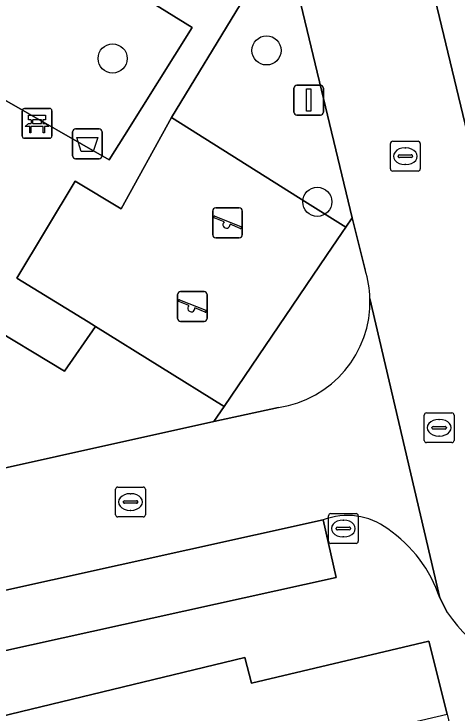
# Model space of a CAD drawing. Extents: x 157793 to 159380, y 380877 to 382313.
# Drawn here: x 158749.87 to 158764.74, y 381236.88 to 381260.34 of the extents above; entities that cross this region are included whole.
import ezdxf

# ---------------------------------------------------------------- set-up
doc = ezdxf.new("R2010")
doc.units = 0
for name, color, linetype in [('IMGEO_Afvalbak', 7, 'Continuous'), ('IMGEO_Bank', 7, 'Continuous'), ('IMGEO_Boom', 7, 'Continuous'), ('IMGEO_Erf', 7, 'Continuous'), ('IMGEO_Groenvoorziening', 7, 'Continuous'), ('IMGEO_Kolk', 7, 'Continuous'), ('IMGEO_Lichtmast', 7, 'Continuous'), ('IMGEO_Parkeervlak_open', 7, 'Continuous'), ('IMGEO_Rijbaan_lokaal_open', 7, 'Continuous'), ('IMGEO_Rioolput', 7, 'Continuous'), ('IMGEO_Speelvoorziening', 7, 'Continuous'), ('IMGEO_Terreindeel_zand', 7, 'Continuous'), ('IMGEO_Voetpad_open', 7, 'Continuous')]:
    doc.layers.add(name, color=color, linetype=linetype)

msp = doc.modelspace()

# ---------------------------------------------------------------- linework, layer by layer
at = {"layer": 'IMGEO_Afvalbak'}
for p, q in [((158751.832, 381255.58), (158751.832, 381256.38)), ((158751.832, 381256.38), (158751.832, 381255.58)), ((158751.932, 381256.48), (158752.722, 381256.48)), ((158752.722, 381256.48), (158751.932, 381256.48)), ((158752.822, 381256.38), (158752.822, 381255.58)), ((158752.822, 381255.58), (158752.822, 381256.38)), ((158752.722, 381255.48), (158751.932, 381255.48)), ((158751.932, 381255.48), (158752.722, 381255.48))]:
    msp.add_line(p, q, dxfattribs=at)
msp.add_lwpolyline([(158751.975, 381256.194), (158752.679, 381256.194), (158752.53, 381255.724), (158752.124, 381255.724), (158751.975, 381256.194)], dxfattribs=at)
for centre, start, end in [((158751.932, 381256.38), 90, 180), ((158751.932, 381256.38), 90, 180), ((158752.722, 381256.38), 0, 90), ((158752.722, 381256.38), 360, 90), ((158751.932, 381255.58), 180, 270), ((158751.932, 381255.58), 180, 270), ((158752.722, 381255.58), 270, 0), ((158752.722, 381255.58), 270, 0)]:
    msp.add_arc(centre, 0.1, start, end, dxfattribs=at)
at = {"layer": 'IMGEO_Bank'}
for p, q in [((158750.14, 381256.239), (158750.14, 381257.08)), ((158750.14, 381257.08), (158750.14, 381256.239)), ((158750.215, 381257.164), (158751.056, 381257.164)), ((158751.056, 381257.164), (158750.215, 381257.164)), ((158751.14, 381257.089), (158751.14, 381256.248)), ((158751.14, 381256.248), (158751.14, 381257.089)), ((158750.449, 381256.67), (158750.449, 381256.776)), ((158750.493, 381256.776), (158750.493, 381256.67)), ((158750.781, 381256.782), (158750.499, 381256.782)), ((158750.787, 381256.67), (158750.787, 381256.776)), ((158750.831, 381256.776), (158750.831, 381256.67)), ((158750.837, 381256.562), (158750.444, 381256.562)), ((158750.499, 381256.664), (158750.781, 381256.664)), ((158751.065, 381256.164), (158750.224, 381256.164)), ((158750.224, 381256.164), (158751.065, 381256.164))]:
    msp.add_line(p, q, dxfattribs=at)
for points in [[(158750.443, 381256.782), (158750.357, 381256.782), (158750.357, 381256.943), (158750.92, 381256.943), (158750.92, 381256.782), (158750.837, 381256.782)], [(158750.387, 381256.562), (158750.245, 381256.562), (158750.357, 381256.664), (158750.443, 381256.664)], [(158750.437, 381256.555), (158750.437, 381256.348), (158750.394, 381256.348), (158750.394, 381256.555)], [(158750.837, 381256.664), (158750.92, 381256.664), (158751.032, 381256.562), (158750.893, 381256.562)], [(158750.887, 381256.555), (158750.887, 381256.348), (158750.843, 381256.348), (158750.843, 381256.555)]]:
    msp.add_lwpolyline(points, dxfattribs=at)
for centre, radius, start, end in [((158750.218, 381257.086), 0.0779, 92.4484, 184.2845), ((158750.218, 381257.086), 0.0779, 92.4484, 184.2845), ((158751.062, 381257.086), 0.0779, 2.4484, 94.2845), ((158751.062, 381257.086), 0.0779, 2.4484, 94.2845), ((158750.442, 381256.775), 0.00671, 2.8957, 87.1043), ((158750.499, 381256.775), 0.00671, 92.8957, 177.1043), ((158750.781, 381256.775), 0.00671, 2.8957, 87.1043), ((158750.838, 381256.775), 0.00671, 92.8957, 177.1043), ((158750.387, 381256.555), 0.00671, 2.8957, 87.1043), ((158750.444, 381256.555), 0.00671, 92.8957, 177.1043), ((158750.442, 381256.671), 0.00671, 272.8957, 357.1043), ((158750.499, 381256.671), 0.00671, 182.8957, 267.1043), ((158750.781, 381256.671), 0.00671, 272.8957, 357.1043), ((158750.838, 381256.671), 0.00671, 182.8957, 267.1043), ((158750.836, 381256.555), 0.00671, 2.8957, 87.1043), ((158750.893, 381256.555), 0.00671, 92.8957, 177.1043), ((158750.218, 381256.242), 0.0779, 182.4484, 274.2845), ((158750.218, 381256.242), 0.0779, 182.4484, 274.2845), ((158751.062, 381256.242), 0.0779, 272.4484, 4.2845), ((158751.062, 381256.242), 0.0779, 272.4484, 4.2845)]:
    msp.add_arc(centre, radius, start, end, dxfattribs=at)
at = {"layer": 'IMGEO_Boom'}
for centre in [(158758.345, 381259.114), (158753.178, 381258.844), (158760.048, 381254.032)]:
    msp.add_circle(centre, 0.489, dxfattribs=at)
at = {"layer": 'IMGEO_Erf'}
msp.add_lwpolyline([(158739.817, 381231.058), (158745.878, 381232.483), (158751.997, 381233.923), (158758.087, 381235.355), (158764.408, 381236.842), (158763.79, 381239.289), (158757.834, 381237.88), (158757.619, 381238.739), (158739.138, 381234.278), (158738.759, 381235.789), (158734.916, 381234.878), (158729.889, 381233.687), (158722.54, 381231.945), (158717.707, 381230.799), (158713.697, 381229.849), (158715.369, 381222.795), (158721.735, 381224.292), (158727.933, 381225.75), (158734.044, 381227.188), (158738.169, 381228.158), (158740.123, 381228.618), (158740.342, 381228.67)], close=True, dxfattribs=at)
at = {"layer": 'IMGEO_Groenvoorziening'}
for points in [[(158755.851, 381259.88), (158749.601, 381263.751), (158745.615, 381257.524), (158748.48, 381255.982), (158749.474, 381257.504), (158753.062, 381255.441), (158753.572, 381256.253)], [(158759.426, 381260.956), (158759.386, 381261.125), (158757.467, 381260.666), (158755.155, 381256.863), (158759.72, 381253.992), (158761.005, 381253.183), (158761.215, 381253.492)], [(158752.601, 381249.851), (158751.562, 381248.346), (158748.811, 381250), (158745.844, 381251.784), (158747.768, 381254.968), (158745.029, 381256.687), (158743.259, 381256.315), (158746.098, 381244.329), (158756.574, 381246.655), (158756.922, 381247.168)]]:
    msp.add_lwpolyline(points, close=True, dxfattribs=at)
at = {"layer": 'IMGEO_Kolk'}
for p, q in [((158762.579, 381256.063), (158763.431, 381256.063)), ((158762.504, 381255.137), (158762.504, 381255.989)), ((158762.992, 381255.843), (158763.017, 381255.843)), ((158763.505, 381255.989), (158763.505, 381255.137)), ((158762.806, 381255.606), (158763.204, 381255.606)), ((158762.763, 381255.557), (158762.763, 381255.569)), ((158763.201, 381255.52), (158762.803, 381255.52)), ((158763.247, 381255.569), (158763.247, 381255.557)), ((158763.015, 381255.283), (158762.99, 381255.283)), ((158763.431, 381255.063), (158762.579, 381255.063)), ((158753.278, 381243.531), (158753.278, 381244.383)), ((158753.353, 381244.457), (158754.205, 381244.457)), ((158754.279, 381244.383), (158754.279, 381243.531)), ((158753.766, 381244.237), (158753.791, 381244.237)), ((158753.537, 381243.951), (158753.537, 381243.963)), ((158753.975, 381243.914), (158753.577, 381243.914)), ((158753.58, 381244), (158753.978, 381244)), ((158754.021, 381243.963), (158754.021, 381243.951)), ((158753.789, 381243.677), (158753.764, 381243.677)), ((158754.205, 381243.457), (158753.353, 381243.457))]:
    msp.add_line(p, q, dxfattribs=at)
for points in [[(158762.579, 381256.063), (158763.431, 381256.063)], [(158762.504, 381255.137), (158762.504, 381255.989)], [(158763.505, 381255.989), (158763.505, 381255.137)], [(158763.431, 381255.063), (158762.579, 381255.063)], [(158753.278, 381243.531), (158753.278, 381244.383)], [(158753.353, 381244.457), (158754.205, 381244.457)], [(158754.279, 381244.383), (158754.279, 381243.531)], [(158754.205, 381243.457), (158753.353, 381243.457)]]:
    msp.add_lwpolyline(points, dxfattribs=at)
for centre, radius, start, end in [((158762.581, 381255.987), 0.0765, 91.552, 178.448), ((158762.581, 381255.987), 0.0765, 91.552, 178.448), ((158763.429, 381255.987), 0.0765, 1.552, 88.448), ((158763.429, 381255.987), 0.0765, 1.552, 88.448), ((158762.803, 381255.566), 0.0403, 85.8775, 175.7526), ((158763.208, 381255.568), 0.0386, 1.7309, 96.639), ((158762.8, 381255.556), 0.0366, 178.938, 274.7102), ((158763.204, 381255.563), 0.043, 264.8664, 352.4533), ((158762.581, 381255.139), 0.0765, 181.552, 268.448), ((158762.581, 381255.139), 0.0765, 181.552, 268.448), ((158763.429, 381255.139), 0.0765, 271.552, 358.448), ((158763.429, 381255.139), 0.0765, 271.552, 358.448), ((158753.355, 381244.381), 0.0765, 91.552, 178.448), ((158753.355, 381244.381), 0.0765, 91.552, 178.448), ((158754.203, 381244.381), 0.0765, 1.552, 88.448), ((158754.203, 381244.381), 0.0765, 1.552, 88.448), ((158753.577, 381243.96), 0.0403, 85.8775, 175.7526), ((158753.574, 381243.95), 0.0366, 178.938, 274.7102), ((158753.978, 381243.957), 0.043, 264.8664, 352.4533), ((158753.982, 381243.962), 0.0386, 1.7309, 96.639), ((158753.355, 381243.533), 0.0765, 181.552, 268.448), ((158753.355, 381243.533), 0.0765, 181.552, 268.448), ((158754.203, 381243.533), 0.0765, 271.552, 358.448), ((158754.203, 381243.533), 0.0765, 271.552, 358.448)]:
    msp.add_arc(centre, radius, start, end, dxfattribs=at)
for centre, major_axis, ratio, start_param, end_param in [((158762.991, 381255.563), (-0.387, 0.002), 0.722429, 4.712389, 7.853982), ((158763.016, 381255.563), (-0.39, 0.002), 0.717154, 1.570796, 4.712389), ((158753.765, 381243.957), (-0.387, 0.002), 0.722429, 4.712389, 7.853982), ((158753.79, 381243.957), (-0.39, 0.002), 0.717154, 1.570796, 4.712389)]:
    msp.add_ellipse(centre, major_axis=major_axis, ratio=ratio, start_param=start_param, end_param=end_param, dxfattribs=at)
at = {"layer": 'IMGEO_Lichtmast'}
for p, q in [((158759.364, 381257.945), (158760.154, 381257.945)), ((158760.154, 381257.945), (158759.364, 381257.945)), ((158759.264, 381257.045), (158759.264, 381257.845)), ((158759.264, 381257.845), (158759.264, 381257.045)), ((158760.254, 381257.845), (158760.254, 381257.045)), ((158760.254, 381257.045), (158760.254, 381257.845)), ((158760.154, 381256.945), (158759.364, 381256.945)), ((158759.364, 381256.945), (158760.154, 381256.945))]:
    msp.add_line(p, q, dxfattribs=at)
msp.add_lwpolyline([(158759.684, 381257.82), (158759.834, 381257.82), (158759.834, 381257.07), (158759.684, 381257.07), (158759.684, 381257.82)], dxfattribs=at)
for centre, start, end in [((158759.364, 381257.845), 90, 180), ((158759.364, 381257.845), 90, 180), ((158760.154, 381257.845), 0, 90), ((158760.154, 381257.845), 360, 90), ((158759.364, 381257.045), 180, 270), ((158759.364, 381257.045), 180, 270), ((158760.154, 381257.045), 270, 0), ((158760.154, 381257.045), 270, 0)]:
    msp.add_arc(centre, 0.1, start, end, dxfattribs=at)
at = {"layer": 'IMGEO_Parkeervlak_open'}
for points in [[(158762.57, 381266.788), (158767.8, 381245.055), (158769.753, 381245.519), (158764.522, 381267.256)], [(158760.248, 381243.356), (158739.788, 381238.832), (158740.212, 381236.908), (158760.677, 381241.428)]]:
    msp.add_lwpolyline(points, close=True, dxfattribs=at)
at = {"layer": 'IMGEO_Rijbaan_lokaal_open'}
for points in [[(158670.72, 381290.986), (158671.453, 381288.156), (158676.756, 381265.295), (158676.268, 381263.721), (158683.168, 381234.722), (158685.251, 381226.548), (158705.376, 381231.347), (158708.347, 381232.181), (158713.376, 381233.016), (158739.788, 381238.832), (158760.248, 381243.356)], [(158767.952, 381244.284), (158767.8, 381245.055), (158762.57, 381266.788), (158759.537, 381279.578)], [(158755.132, 381278.88), (158756.186, 381274.415), (158758.3, 381265.655), (158759.193, 381261.929), (158759.386, 381261.125), (158759.426, 381260.956), (158761.215, 381253.492), (158761.656, 381251.747)], [(158761.816, 381250.785), (158764.162, 381240.738), (158764.423, 381240.236)], [(158764.162, 381240.738), (158761.816, 381250.785)], [(158758.745, 381247.134), (158756.574, 381246.655), (158746.098, 381244.329), (158744.514, 381243.974), (158742.237, 381243.463), (158735.119, 381241.895), (158722.329, 381239.078), (158713.157, 381237.058), (158712.295, 381236.887), (158707.972, 381236.452), (158704.763, 381235.745), (158691.974, 381232.75), (158691.394, 381232.614)]]:
    msp.add_lwpolyline(points, dxfattribs=at)
for centre, radius, start, end in [((158758.256, 381250.687), 3.561, 1.5739, 17.3121), ((158758.234, 381250.681), 3.583, 278.1938, 1.6692), ((158761.057, 381241.258), 2.249, 52.966, 111.0927), ((158759.843, 381239.292), 4.555, 18.5108, 55.6634), ((158771.137, 381245.119), 8.302, 216.0302, 246.1735)]:
    msp.add_arc(centre, radius, start, end, dxfattribs=at)
at = {"layer": 'IMGEO_Rioolput'}
for p, q in [((158763.714, 381246.95), (158764.566, 381246.95)), ((158763.639, 381246.024), (158763.639, 381246.876)), ((158764.127, 381246.73), (158764.152, 381246.73)), ((158764.64, 381246.876), (158764.64, 381246.024)), ((158763.898, 381246.444), (158763.898, 381246.456)), ((158763.941, 381246.493), (158764.339, 381246.493)), ((158764.382, 381246.456), (158764.382, 381246.444)), ((158764.336, 381246.407), (158763.938, 381246.407)), ((158764.15, 381246.17), (158764.125, 381246.17)), ((158764.566, 381245.95), (158763.714, 381245.95)), ((158760.423, 381242.642), (158760.423, 381243.494)), ((158760.498, 381243.568), (158761.35, 381243.568)), ((158761.424, 381243.494), (158761.424, 381242.642)), ((158760.911, 381243.348), (158760.936, 381243.348)), ((158760.682, 381243.062), (158760.682, 381243.074)), ((158761.12, 381243.025), (158760.722, 381243.025)), ((158760.725, 381243.111), (158761.123, 381243.111)), ((158761.166, 381243.074), (158761.166, 381243.062)), ((158760.934, 381242.788), (158760.909, 381242.788)), ((158761.35, 381242.568), (158760.498, 381242.568))]:
    msp.add_line(p, q, dxfattribs=at)
for points in [[(158763.714, 381246.95), (158764.566, 381246.95)], [(158763.639, 381246.024), (158763.639, 381246.876)], [(158764.64, 381246.876), (158764.64, 381246.024)], [(158764.566, 381245.95), (158763.714, 381245.95)], [(158760.423, 381242.642), (158760.423, 381243.494)], [(158760.498, 381243.568), (158761.35, 381243.568)], [(158761.424, 381243.494), (158761.424, 381242.642)], [(158761.35, 381242.568), (158760.498, 381242.568)]]:
    msp.add_lwpolyline(points, dxfattribs=at)
for centre, radius, start, end in [((158763.716, 381246.874), 0.0765, 91.552, 178.448), ((158763.716, 381246.874), 0.0765, 91.552, 178.448), ((158764.564, 381246.874), 0.0765, 1.552, 88.448), ((158764.564, 381246.874), 0.0765, 1.552, 88.448), ((158763.938, 381246.453), 0.0403, 85.8775, 175.7526), ((158763.935, 381246.443), 0.0366, 178.938, 274.7102), ((158764.339, 381246.45), 0.043, 264.8664, 352.4533), ((158764.343, 381246.455), 0.0386, 1.7309, 96.639), ((158763.716, 381246.026), 0.0765, 181.552, 268.448), ((158763.716, 381246.026), 0.0765, 181.552, 268.448), ((158764.564, 381246.026), 0.0765, 271.552, 358.448), ((158764.564, 381246.026), 0.0765, 271.552, 358.448), ((158760.5, 381243.492), 0.0765, 91.552, 178.448), ((158760.5, 381243.492), 0.0765, 91.552, 178.448), ((158761.348, 381243.492), 0.0765, 1.552, 88.448), ((158761.348, 381243.492), 0.0765, 1.552, 88.448), ((158760.722, 381243.071), 0.0403, 85.8775, 175.7526), ((158760.719, 381243.061), 0.0366, 178.938, 274.7102), ((158761.123, 381243.068), 0.043, 264.8664, 352.4533), ((158761.127, 381243.073), 0.0386, 1.7309, 96.639), ((158760.5, 381242.644), 0.0765, 181.552, 268.448), ((158760.5, 381242.644), 0.0765, 181.552, 268.448), ((158761.348, 381242.644), 0.0765, 271.552, 358.448), ((158761.348, 381242.644), 0.0765, 271.552, 358.448)]:
    msp.add_arc(centre, radius, start, end, dxfattribs=at)
for centre, major_axis, ratio, start_param, end_param in [((158764.126, 381246.45), (-0.387, 0.002), 0.722429, 4.712389, 7.853982), ((158764.151, 381246.45), (-0.39, 0.002), 0.717154, 1.570796, 4.712389), ((158760.91, 381243.068), (-0.387, 0.002), 0.722429, 4.712389, 7.853982), ((158760.935, 381243.068), (-0.39, 0.002), 0.717154, 1.570796, 4.712389)]:
    msp.add_ellipse(centre, major_axis=major_axis, ratio=ratio, start_param=start_param, end_param=end_param, dxfattribs=at)
at = {"layer": 'IMGEO_Speelvoorziening'}
for p, q in [((158756.539, 381252.928), (158756.539, 381253.728)), ((158756.539, 381253.728), (158756.539, 381252.928)), ((158756.639, 381253.828), (158757.429, 381253.828)), ((158757.429, 381253.828), (158756.639, 381253.828)), ((158757.529, 381253.728), (158757.529, 381252.928)), ((158757.529, 381252.928), (158757.529, 381253.728)), ((158756.922, 381253.356), (158756.583, 381253.493)), ((158756.608, 381253.553), (158757.484, 381253.2)), ((158757.46, 381253.14), (158757.12, 381253.277)), ((158757.429, 381252.828), (158756.639, 381252.828)), ((158756.639, 381252.828), (158757.429, 381252.828)), ((158755.358, 381250.121), (158755.358, 381250.921)), ((158755.358, 381250.921), (158755.358, 381250.121)), ((158755.458, 381251.021), (158756.248, 381251.021)), ((158756.248, 381251.021), (158755.458, 381251.021)), ((158756.348, 381250.921), (158756.348, 381250.121)), ((158756.348, 381250.121), (158756.348, 381250.921)), ((158755.741, 381250.549), (158755.402, 381250.686)), ((158755.427, 381250.746), (158756.303, 381250.393)), ((158756.279, 381250.333), (158755.939, 381250.47)), ((158756.248, 381250.021), (158755.458, 381250.021)), ((158755.458, 381250.021), (158756.248, 381250.021))]:
    msp.add_line(p, q, dxfattribs=at)
for centre, radius, start, end in [((158756.639, 381253.728), 0.1, 90, 180), ((158756.639, 381253.728), 0.1, 90, 180), ((158757.429, 381253.728), 0.1, 0, 90), ((158757.429, 381253.728), 0.1, 360, 90), ((158756.596, 381253.523), 0.0327, 68.078, 248.078), ((158757.001, 381253.266), 0.12, 130.9928, 5.1632), ((158757.472, 381253.17), 0.0327, 248.078, 68.078), ((158756.639, 381252.928), 0.1, 180, 270), ((158756.639, 381252.928), 0.1, 180, 270), ((158757.429, 381252.928), 0.1, 270, 0), ((158757.429, 381252.928), 0.1, 270, 0), ((158755.458, 381250.921), 0.1, 90, 180), ((158755.458, 381250.921), 0.1, 90, 180), ((158756.248, 381250.921), 0.1, 0, 90), ((158756.248, 381250.921), 0.1, 360, 90), ((158755.415, 381250.716), 0.0327, 68.078, 248.078), ((158755.82, 381250.459), 0.12, 130.9928, 5.1632), ((158756.291, 381250.363), 0.0327, 248.078, 68.078), ((158755.458, 381250.121), 0.1, 180, 270), ((158755.458, 381250.121), 0.1, 180, 270), ((158756.248, 381250.121), 0.1, 270, 0), ((158756.248, 381250.121), 0.1, 270, 0)]:
    msp.add_arc(centre, radius, start, end, dxfattribs=at)
at = {"layer": 'IMGEO_Terreindeel_zand'}
msp.add_lwpolyline([(158760.358, 381252.229), (158760.883, 381253.003), (158761.005, 381253.183), (158759.72, 381253.992), (158755.155, 381256.863), (158753.461, 381253.792), (158751.923, 381254.721), (158749.961, 381251.472), (158752.358, 381250), (158752.601, 381249.851), (158756.922, 381247.168)], close=True, dxfattribs=at)
at = {"layer": 'IMGEO_Voetpad_open'}
for points in [[(158748.612, 381264.286), (158744.511, 381257.653), (158743.025, 381257.302), (158743.259, 381256.315), (158745.029, 381256.687), (158747.768, 381254.968), (158745.844, 381251.784), (158748.811, 381250), (158751.562, 381248.346), (158752.601, 381249.851), (158752.358, 381250), (158749.961, 381251.472), (158751.923, 381254.721), (158753.461, 381253.792), (158755.155, 381256.863), (158757.467, 381260.666)], [(158761.656, 381251.747), (158761.215, 381253.492), (158761.005, 381253.183), (158760.883, 381253.003), (158760.358, 381252.229), (158756.922, 381247.168), (158756.574, 381246.655), (158758.745, 381247.134)], [(158760.248, 381243.356), (158760.677, 381241.428), (158740.212, 381236.908), (158739.788, 381238.832), (158713.376, 381233.016), (158708.347, 381232.181), (158705.376, 381231.347), (158705.816, 381229.424), (158685.707, 381224.633), (158685.251, 381226.548)], [(158764.423, 381240.236), (158764.162, 381240.738)], [(158722.54, 381231.945), (158729.889, 381233.687), (158734.916, 381234.878), (158738.759, 381235.789), (158739.138, 381234.278), (158757.619, 381238.739), (158757.834, 381237.88), (158763.79, 381239.289), (158764.408, 381236.842), (158765.53, 381232.074), (158767.243, 381232.574), (158767.57, 381232.669), (158767.237, 381233.877), (158774.958, 381235.663), (158774.465, 381237.747), (158771.459, 381237.035)]]:
    msp.add_lwpolyline(points, dxfattribs=at)
msp.add_lwpolyline([(158749.474, 381257.504), (158748.48, 381255.982), (158745.615, 381257.524), (158749.601, 381263.751), (158755.851, 381259.88), (158753.572, 381256.253), (158753.062, 381255.441)], close=True, dxfattribs=at)
for centre, radius, start, end in [((158758.256, 381250.687), 3.561, 1.5739, 17.3121), ((158758.234, 381250.681), 3.583, 278.1938, 1.6692), ((158761.057, 381241.258), 2.249, 52.966, 111.0927), ((158759.843, 381239.292), 4.555, 18.5108, 55.6634), ((158771.137, 381245.119), 8.302, 216.0302, 246.1735)]:
    msp.add_arc(centre, radius, start, end, dxfattribs=at)

doc.saveas('drawing.dxf')
